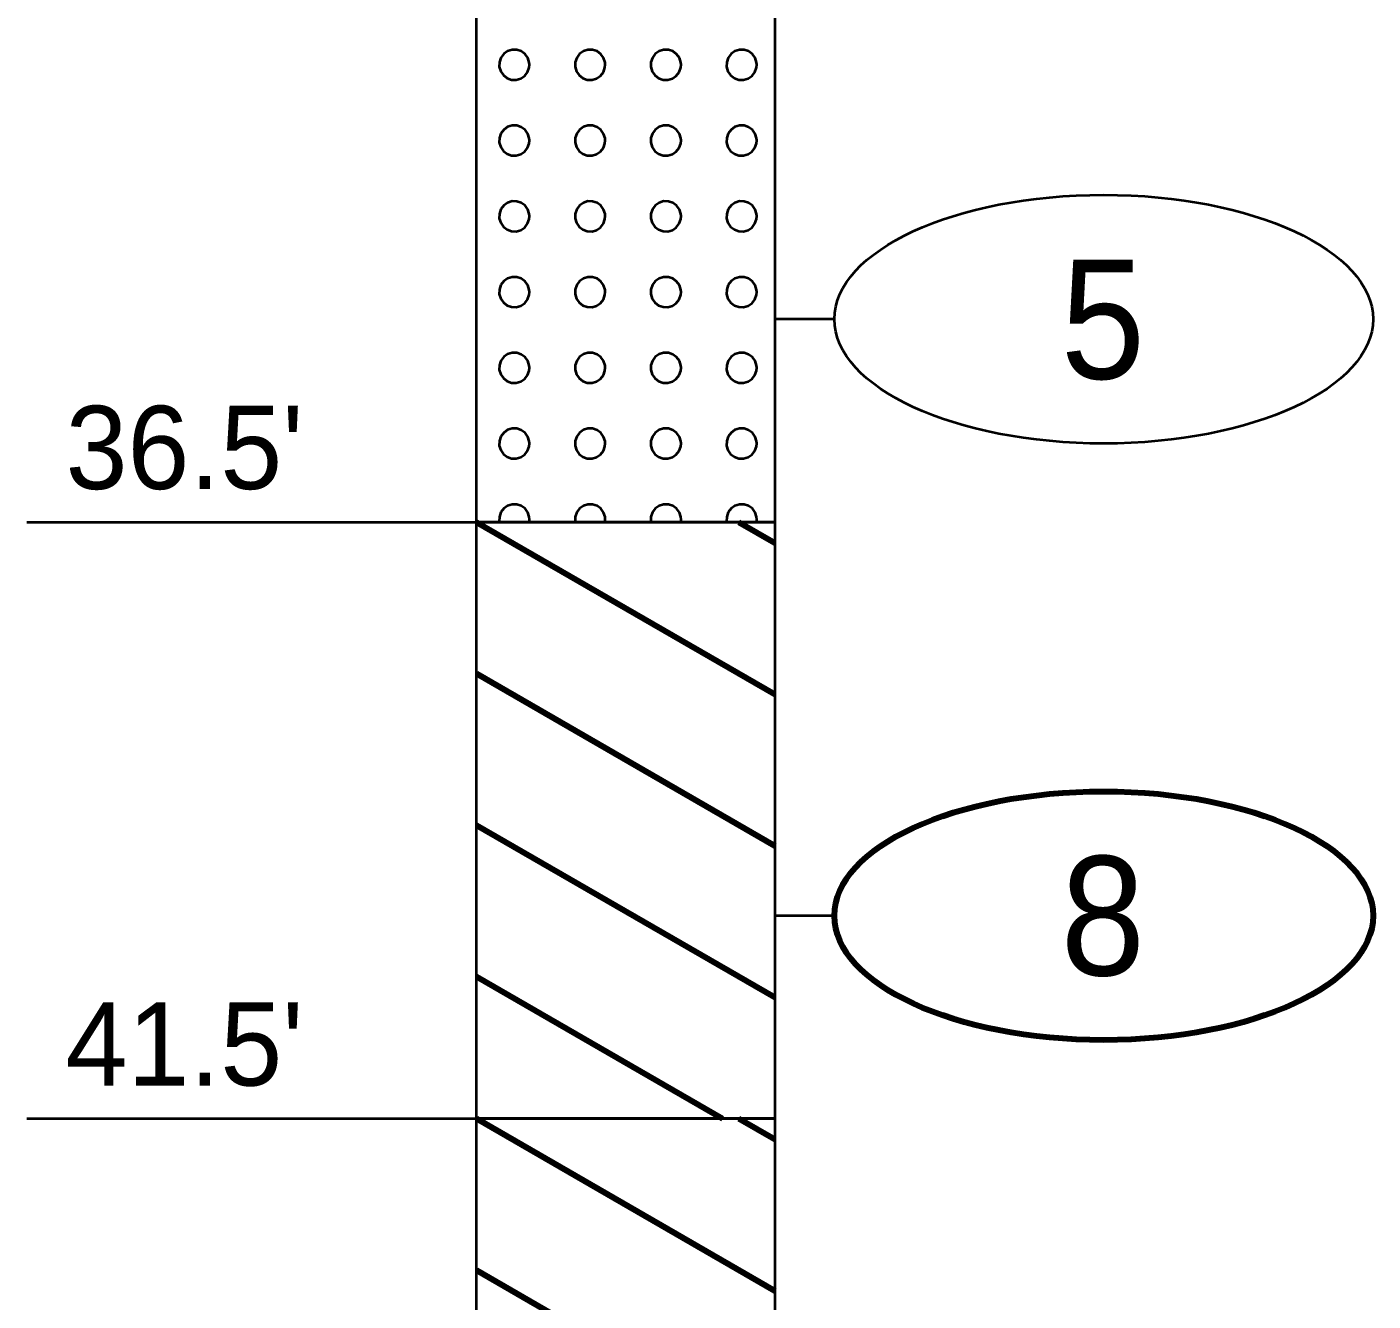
# Model space of a CAD drawing. Extents: x -582 to 653, y -817 to -3.
# Drawn here: x -577.52 to -566.23, y -224.34 to -213.66 of the extents above; entities that cross this region are included whole.
import ezdxf
from ezdxf.enums import TextEntityAlignment as Align

# ---------------------------------------------------------------- set-up
doc = ezdxf.new("R2010")
doc.units = 0
doc.header["$LTSCALE"] = 0.4
doc.layers.add('27', color=7, linetype='Continuous', lineweight=40)

msp = doc.modelspace()

# ---------------------------------------------------------------- linework, layer by layer
at = {"layer": '27'}
for p, q in [((-570.7477, -216.108), (-571.2477, -216.108)), ((-577.5151, -217.808), (-573.7477, -217.808)), ((-570.7477, -221.108), (-571.2477, -221.108)), ((-577.5151, -222.808), (-573.7477, -222.808))]:
    msp.add_line(p, q, dxfattribs=at)
at = {"layer": '27', "lineweight": 158}
for p, q in [((-573.7477, -217.808), (-571.2477, -219.2515)), ((-571.5481, -217.808), (-571.2477, -217.9815)), ((-573.7477, -219.078), (-571.2477, -220.5215)), ((-573.7477, -220.348), (-571.2477, -221.7915)), ((-573.7477, -221.618), (-571.6866, -222.808)), ((-573.7477, -222.808), (-571.2477, -224.2514)), ((-571.548, -222.808), (-571.2477, -222.9815)), ((-573.7477, -224.078), (-571.2477, -225.5214))]:
    msp.add_line(p, q, dxfattribs=at)
at = {"layer": '27'}
for points in [[(-573.7477, -207.308), (-571.2477, -207.308), (-571.2477, -217.808), (-573.7477, -217.808)], [(-573.3031, -213.9756), (-573.3046, -213.9558), (-573.3168, -213.9182), (-573.3399, -213.8861), (-573.3718, -213.8627), (-573.4093, -213.8502), (-573.4489, -213.8498), (-573.4866, -213.8617), (-573.5189, -213.8845), (-573.5426, -213.9162), (-573.5554, -213.9536), (-573.5561, -213.9932), (-573.5446, -214.031), (-573.522, -214.0635), (-573.4906, -214.0874), (-573.4533, -214.1006), (-573.4137, -214.1016), (-573.3758, -214.0905), (-573.3431, -214.0682), (-573.3189, -214.0369), (-573.3054, -213.9997)], [(-572.6681, -213.9756), (-572.6696, -213.9558), (-572.6818, -213.9182), (-572.7049, -213.8861), (-572.7368, -213.8627), (-572.7743, -213.8502), (-572.8139, -213.8498), (-572.8516, -213.8617), (-572.8839, -213.8845), (-572.9076, -213.9162), (-572.9204, -213.9536), (-572.9211, -213.9932), (-572.9096, -214.031), (-572.887, -214.0635), (-572.8556, -214.0874), (-572.8183, -214.1006), (-572.7787, -214.1016), (-572.7408, -214.0905), (-572.7081, -214.0682), (-572.6839, -214.0369), (-572.6704, -213.9997)], [(-572.0331, -213.9756), (-572.0346, -213.9558), (-572.0468, -213.9182), (-572.0699, -213.8861), (-572.1018, -213.8627), (-572.1393, -213.8502), (-572.1789, -213.8498), (-572.2166, -213.8617), (-572.2489, -213.8845), (-572.2726, -213.9162), (-572.2854, -213.9536), (-572.2861, -213.9932), (-572.2746, -214.031), (-572.252, -214.0635), (-572.2206, -214.0874), (-572.1833, -214.1006), (-572.1437, -214.1016), (-572.1058, -214.0905), (-572.0731, -214.0682), (-572.0489, -214.0369), (-572.0354, -213.9997)], [(-571.3981, -213.9756), (-571.3996, -213.9558), (-571.4118, -213.9182), (-571.4349, -213.8861), (-571.4668, -213.8627), (-571.5043, -213.8502), (-571.5439, -213.8498), (-571.5816, -213.8617), (-571.6139, -213.8845), (-571.6376, -213.9162), (-571.6504, -213.9536), (-571.6511, -213.9932), (-571.6396, -214.031), (-571.617, -214.0635), (-571.5856, -214.0874), (-571.5483, -214.1006), (-571.5087, -214.1016), (-571.4708, -214.0905), (-571.4381, -214.0682), (-571.4139, -214.0369), (-571.4004, -213.9997)], [(-573.3031, -214.6106), (-573.3046, -214.5908), (-573.3168, -214.5532), (-573.3399, -214.5211), (-573.3718, -214.4977), (-573.4093, -214.4852), (-573.4489, -214.4848), (-573.4866, -214.4967), (-573.5189, -214.5195), (-573.5426, -214.5512), (-573.5554, -214.5886), (-573.5561, -214.6282), (-573.5446, -214.666), (-573.522, -214.6985), (-573.4906, -214.7224), (-573.4533, -214.7356), (-573.4137, -214.7366), (-573.3758, -214.7255), (-573.3431, -214.7032), (-573.3189, -214.6719), (-573.3054, -214.6347)], [(-572.6681, -214.6106), (-572.6696, -214.5908), (-572.6818, -214.5532), (-572.7049, -214.5211), (-572.7368, -214.4977), (-572.7743, -214.4852), (-572.8139, -214.4848), (-572.8516, -214.4967), (-572.8839, -214.5195), (-572.9076, -214.5512), (-572.9204, -214.5886), (-572.9211, -214.6282), (-572.9096, -214.666), (-572.887, -214.6985), (-572.8556, -214.7224), (-572.8183, -214.7356), (-572.7787, -214.7366), (-572.7408, -214.7255), (-572.7081, -214.7032), (-572.6839, -214.6719), (-572.6704, -214.6347)], [(-572.0331, -214.6106), (-572.0346, -214.5908), (-572.0468, -214.5532), (-572.0699, -214.5211), (-572.1018, -214.4977), (-572.1393, -214.4852), (-572.1789, -214.4848), (-572.2166, -214.4967), (-572.2489, -214.5195), (-572.2726, -214.5512), (-572.2854, -214.5886), (-572.2861, -214.6282), (-572.2746, -214.666), (-572.252, -214.6985), (-572.2206, -214.7224), (-572.1833, -214.7356), (-572.1437, -214.7366), (-572.1058, -214.7255), (-572.0731, -214.7032), (-572.0489, -214.6719), (-572.0354, -214.6347)], [(-571.3981, -214.6106), (-571.3996, -214.5908), (-571.4118, -214.5532), (-571.4349, -214.5211), (-571.4668, -214.4977), (-571.5043, -214.4852), (-571.5439, -214.4848), (-571.5816, -214.4967), (-571.6139, -214.5195), (-571.6376, -214.5512), (-571.6504, -214.5886), (-571.6511, -214.6282), (-571.6396, -214.666), (-571.617, -214.6985), (-571.5856, -214.7224), (-571.5483, -214.7356), (-571.5087, -214.7366), (-571.4708, -214.7255), (-571.4381, -214.7032), (-571.4139, -214.6719), (-571.4004, -214.6347)], [(-573.3031, -215.2456), (-573.3046, -215.2258), (-573.3168, -215.1882), (-573.3399, -215.1561), (-573.3718, -215.1327), (-573.4093, -215.1202), (-573.4489, -215.1198), (-573.4866, -215.1317), (-573.5189, -215.1545), (-573.5426, -215.1862), (-573.5554, -215.2236), (-573.5561, -215.2632), (-573.5446, -215.301), (-573.522, -215.3335), (-573.4906, -215.3574), (-573.4533, -215.3706), (-573.4137, -215.3716), (-573.3758, -215.3605), (-573.3431, -215.3382), (-573.3189, -215.3069), (-573.3054, -215.2697)], [(-572.6681, -215.2456), (-572.6696, -215.2258), (-572.6818, -215.1882), (-572.7049, -215.1561), (-572.7368, -215.1327), (-572.7743, -215.1202), (-572.8139, -215.1198), (-572.8516, -215.1317), (-572.8839, -215.1545), (-572.9076, -215.1862), (-572.9204, -215.2236), (-572.9211, -215.2632), (-572.9096, -215.301), (-572.887, -215.3335), (-572.8556, -215.3574), (-572.8183, -215.3706), (-572.7787, -215.3716), (-572.7408, -215.3605), (-572.7081, -215.3382), (-572.6839, -215.3069), (-572.6704, -215.2697)], [(-572.0331, -215.2456), (-572.0346, -215.2258), (-572.0468, -215.1882), (-572.0699, -215.1561), (-572.1018, -215.1327), (-572.1393, -215.1202), (-572.1789, -215.1198), (-572.2166, -215.1317), (-572.2489, -215.1545), (-572.2726, -215.1862), (-572.2854, -215.2236), (-572.2861, -215.2632), (-572.2746, -215.301), (-572.252, -215.3335), (-572.2206, -215.3574), (-572.1833, -215.3706), (-572.1437, -215.3716), (-572.1058, -215.3605), (-572.0731, -215.3382), (-572.0489, -215.3069), (-572.0354, -215.2697)], [(-571.3981, -215.2456), (-571.3996, -215.2258), (-571.4118, -215.1882), (-571.4349, -215.1561), (-571.4668, -215.1327), (-571.5043, -215.1202), (-571.5439, -215.1198), (-571.5816, -215.1317), (-571.6139, -215.1545), (-571.6376, -215.1862), (-571.6504, -215.2236), (-571.6511, -215.2632), (-571.6396, -215.301), (-571.617, -215.3335), (-571.5856, -215.3574), (-571.5483, -215.3706), (-571.5087, -215.3716), (-571.4708, -215.3605), (-571.4381, -215.3382), (-571.4139, -215.3069), (-571.4004, -215.2697)], [(-573.3031, -215.8806), (-573.3046, -215.8608), (-573.3168, -215.8232), (-573.3399, -215.7911), (-573.3718, -215.7677), (-573.4093, -215.7552), (-573.4489, -215.7548), (-573.4866, -215.7667), (-573.5189, -215.7895), (-573.5426, -215.8212), (-573.5554, -215.8586), (-573.5561, -215.8982), (-573.5446, -215.936), (-573.522, -215.9685), (-573.4906, -215.9924), (-573.4533, -216.0056), (-573.4137, -216.0066), (-573.3758, -215.9955), (-573.3431, -215.9732), (-573.3189, -215.9419), (-573.3054, -215.9047)], [(-572.6681, -215.8806), (-572.6696, -215.8608), (-572.6818, -215.8232), (-572.7049, -215.7911), (-572.7368, -215.7677), (-572.7743, -215.7552), (-572.8139, -215.7548), (-572.8516, -215.7667), (-572.8839, -215.7895), (-572.9076, -215.8212), (-572.9204, -215.8586), (-572.9211, -215.8982), (-572.9096, -215.936), (-572.887, -215.9685), (-572.8556, -215.9924), (-572.8183, -216.0056), (-572.7787, -216.0066), (-572.7408, -215.9955), (-572.7081, -215.9732), (-572.6839, -215.9419), (-572.6704, -215.9047)], [(-572.0331, -215.8806), (-572.0346, -215.8608), (-572.0468, -215.8232), (-572.0699, -215.7911), (-572.1018, -215.7677), (-572.1393, -215.7552), (-572.1789, -215.7548), (-572.2166, -215.7667), (-572.2489, -215.7895), (-572.2726, -215.8212), (-572.2854, -215.8586), (-572.2861, -215.8982), (-572.2746, -215.936), (-572.252, -215.9685), (-572.2206, -215.9924), (-572.1833, -216.0056), (-572.1437, -216.0066), (-572.1058, -215.9955), (-572.0731, -215.9732), (-572.0489, -215.9419), (-572.0354, -215.9047)], [(-571.3981, -215.8806), (-571.3996, -215.8608), (-571.4118, -215.8232), (-571.4349, -215.7911), (-571.4668, -215.7677), (-571.5043, -215.7552), (-571.5439, -215.7548), (-571.5816, -215.7667), (-571.6139, -215.7895), (-571.6376, -215.8212), (-571.6504, -215.8586), (-571.6511, -215.8982), (-571.6396, -215.936), (-571.617, -215.9685), (-571.5856, -215.9924), (-571.5483, -216.0056), (-571.5087, -216.0066), (-571.4708, -215.9955), (-571.4381, -215.9732), (-571.4139, -215.9419), (-571.4004, -215.9047)], [(-573.3031, -216.5156), (-573.3046, -216.4958), (-573.3168, -216.4582), (-573.3399, -216.4261), (-573.3718, -216.4027), (-573.4093, -216.3902), (-573.4489, -216.3898), (-573.4866, -216.4017), (-573.5189, -216.4245), (-573.5426, -216.4562), (-573.5554, -216.4936), (-573.5561, -216.5332), (-573.5446, -216.571), (-573.522, -216.6035), (-573.4906, -216.6274), (-573.4533, -216.6406), (-573.4137, -216.6416), (-573.3758, -216.6305), (-573.3431, -216.6082), (-573.3189, -216.5769), (-573.3054, -216.5397)], [(-572.6681, -216.5156), (-572.6696, -216.4958), (-572.6818, -216.4582), (-572.7049, -216.4261), (-572.7368, -216.4027), (-572.7743, -216.3902), (-572.8139, -216.3898), (-572.8516, -216.4017), (-572.8839, -216.4245), (-572.9076, -216.4562), (-572.9204, -216.4936), (-572.9211, -216.5332), (-572.9096, -216.571), (-572.887, -216.6035), (-572.8556, -216.6274), (-572.8183, -216.6406), (-572.7787, -216.6416), (-572.7408, -216.6305), (-572.7081, -216.6082), (-572.6839, -216.5769), (-572.6704, -216.5397)], [(-572.0331, -216.5156), (-572.0346, -216.4958), (-572.0468, -216.4582), (-572.0699, -216.4261), (-572.1018, -216.4027), (-572.1393, -216.3902), (-572.1789, -216.3898), (-572.2166, -216.4017), (-572.2489, -216.4245), (-572.2726, -216.4562), (-572.2854, -216.4936), (-572.2861, -216.5332), (-572.2746, -216.571), (-572.252, -216.6035), (-572.2206, -216.6274), (-572.1833, -216.6406), (-572.1437, -216.6416), (-572.1058, -216.6305), (-572.0731, -216.6082), (-572.0489, -216.5769), (-572.0354, -216.5397)], [(-571.3981, -216.5156), (-571.3996, -216.4958), (-571.4118, -216.4582), (-571.4349, -216.4261), (-571.4668, -216.4027), (-571.5043, -216.3902), (-571.5439, -216.3898), (-571.5816, -216.4017), (-571.6139, -216.4245), (-571.6376, -216.4562), (-571.6504, -216.4936), (-571.6511, -216.5332), (-571.6396, -216.571), (-571.617, -216.6035), (-571.5856, -216.6274), (-571.5483, -216.6406), (-571.5087, -216.6416), (-571.4708, -216.6305), (-571.4381, -216.6082), (-571.4139, -216.5769), (-571.4004, -216.5397)], [(-573.3031, -217.1506), (-573.3046, -217.1308), (-573.3168, -217.0932), (-573.3399, -217.0611), (-573.3718, -217.0377), (-573.4093, -217.0252), (-573.4489, -217.0248), (-573.4866, -217.0367), (-573.5189, -217.0595), (-573.5426, -217.0912), (-573.5554, -217.1286), (-573.5561, -217.1682), (-573.5446, -217.206), (-573.522, -217.2385), (-573.4906, -217.2624), (-573.4533, -217.2756), (-573.4137, -217.2766), (-573.3758, -217.2655), (-573.3431, -217.2432), (-573.3189, -217.2119), (-573.3054, -217.1747)], [(-572.6681, -217.1506), (-572.6696, -217.1308), (-572.6818, -217.0932), (-572.7049, -217.0611), (-572.7368, -217.0377), (-572.7743, -217.0252), (-572.8139, -217.0248), (-572.8516, -217.0367), (-572.8839, -217.0595), (-572.9076, -217.0912), (-572.9204, -217.1286), (-572.9211, -217.1682), (-572.9096, -217.206), (-572.887, -217.2385), (-572.8556, -217.2624), (-572.8183, -217.2756), (-572.7787, -217.2766), (-572.7408, -217.2655), (-572.7081, -217.2432), (-572.6839, -217.2119), (-572.6704, -217.1747)], [(-572.0331, -217.1506), (-572.0346, -217.1308), (-572.0468, -217.0932), (-572.0699, -217.0611), (-572.1018, -217.0377), (-572.1393, -217.0252), (-572.1789, -217.0248), (-572.2166, -217.0367), (-572.2489, -217.0595), (-572.2726, -217.0912), (-572.2854, -217.1286), (-572.2861, -217.1682), (-572.2746, -217.206), (-572.252, -217.2385), (-572.2206, -217.2624), (-572.1833, -217.2756), (-572.1437, -217.2766), (-572.1058, -217.2655), (-572.0731, -217.2432), (-572.0489, -217.2119), (-572.0354, -217.1747)], [(-571.3981, -217.1506), (-571.3996, -217.1308), (-571.4118, -217.0932), (-571.4349, -217.0611), (-571.4668, -217.0377), (-571.5043, -217.0252), (-571.5439, -217.0248), (-571.5816, -217.0367), (-571.6139, -217.0595), (-571.6376, -217.0912), (-571.6504, -217.1286), (-571.6511, -217.1682), (-571.6396, -217.206), (-571.617, -217.2385), (-571.5856, -217.2624), (-571.5483, -217.2756), (-571.5087, -217.2766), (-571.4708, -217.2655), (-571.4381, -217.2432), (-571.4139, -217.2119), (-571.4004, -217.1747)], [(-573.3031, -217.7856), (-573.3046, -217.7658), (-573.3168, -217.7282), (-573.3399, -217.6961), (-573.3718, -217.6727), (-573.4093, -217.6602), (-573.4489, -217.6598), (-573.4866, -217.6717), (-573.5189, -217.6945), (-573.5426, -217.7262), (-573.5554, -217.7636), (-573.5561, -217.8032), (-573.5546, -217.808), (-573.3052, -217.808)], [(-572.6681, -217.7856), (-572.6696, -217.7658), (-572.6818, -217.7282), (-572.7049, -217.6961), (-572.7368, -217.6727), (-572.7743, -217.6602), (-572.8139, -217.6598), (-572.8516, -217.6717), (-572.8839, -217.6945), (-572.9076, -217.7262), (-572.9204, -217.7636), (-572.9211, -217.8032), (-572.9196, -217.808), (-572.6702, -217.808)], [(-572.0331, -217.7856), (-572.0346, -217.7658), (-572.0468, -217.7282), (-572.0699, -217.6961), (-572.1018, -217.6727), (-572.1393, -217.6602), (-572.1789, -217.6598), (-572.2166, -217.6717), (-572.2489, -217.6945), (-572.2726, -217.7262), (-572.2854, -217.7636), (-572.2861, -217.8032), (-572.2846, -217.808), (-572.0352, -217.808)], [(-571.3981, -217.7856), (-571.3996, -217.7658), (-571.4118, -217.7282), (-571.4349, -217.6961), (-571.4668, -217.6727), (-571.5043, -217.6602), (-571.5439, -217.6598), (-571.5816, -217.6717), (-571.6139, -217.6945), (-571.6376, -217.7262), (-571.6504, -217.7636), (-571.6511, -217.8032), (-571.6496, -217.808), (-571.4002, -217.808)], [(-573.7477, -217.808), (-571.2477, -217.808), (-571.2477, -222.808), (-573.7477, -222.808)], [(-573.7477, -222.808), (-571.2477, -222.808), (-571.2477, -242.808), (-573.7477, -242.808)]]:
    msp.add_lwpolyline(points, close=True, dxfattribs=at)
msp.add_ellipse((-568.4903, -216.108), major_axis=(2.2574, 0), ratio=0.461538, dxfattribs=at)
at = {"layer": '27', "lineweight": 100}
msp.add_ellipse((-568.4903, -221.108), major_axis=(2.2574, 0), ratio=0.461538, dxfattribs=at)

# ---------------------------------------------------------------- texts
at = {"layer": '27', "width": 0.95}
for s, p in [('5', (-568.4976, -216.608)), ('8', (-568.4976, -221.608))]:
    msp.add_text(s, height=1, dxfattribs=at).set_placement(p, align=Align.CENTER)
at = {"layer": '27'}
for s, p in [("36.5'", (-577.191, -217.5316)), ("41.5'", (-577.191, -222.5316))]:
    msp.add_text(s, height=0.6976, dxfattribs=at).set_placement(p)

doc.saveas('drawing.dxf')
